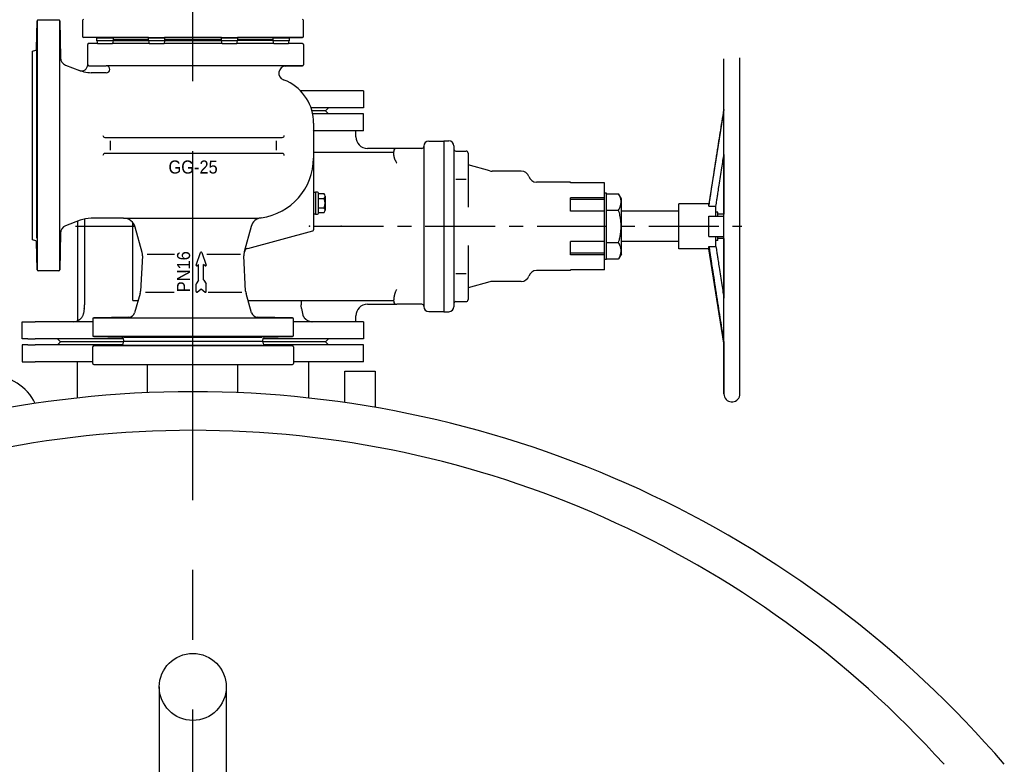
# Model space of a CAD drawing. Header units: millimetres. Extents: x 196 to 2027204, y -221452 to 153872.
# Tile 352 of 381: x 1222610 to 1223058, y -197724 to -197386. Entities that reach past the tile are written whole.
import ezdxf
from ezdxf.enums import TextEntityAlignment as Align

# ---------------------------------------------------------------- set-up
doc = ezdxf.new("R2010")
doc.units = ezdxf.units.MM
doc.linetypes.add('CENTER', pattern=[50.8, 31.75, -6.35, 6.35, -6.35])
doc.layers.add('00_Основной', color=163, linetype='Continuous', lineweight=40)
doc.layers.add('中心线', color=1, linetype='CENTER', lineweight=25)
doc.styles.get("Standard").update_dxf_attribs({"font": 'arial.ttf'})

msp = doc.modelspace()

# ---------------------------------------------------------------- linework, layer by layer
at = {"color": 252, "linetype": 'CENTER', "lineweight": 25, "ltscale": 5}
msp.add_line((1222689.24, -198620.35), (1222689.24, -197161.91), dxfattribs=at)
at = {"layer": '00_Основной', "lineweight": 30, "ltscale": 10}
for p, q in [((1222618.14, -197399.23), (1222618.47, -197386.44)), ((1222618.47, -197386.44), (1222618.47, -197499.64)), ((1222618.93, -197385.99), (1222628.3, -197385.99)), ((1222628.76, -197386.44), (1222629.05, -197403.15)), ((1222628.76, -197499.64), (1222628.76, -197386.44)), ((1222639.12, -197386.16), (1222639.12, -197393.49)), ((1222739.53, -197393.49), (1222739.53, -197386.16)), ((1222645.69, -197394.1), (1222639.57, -197393.94)), ((1222645.66, -197393.94), (1222639.57, -197393.94)), ((1222641.4, -197406.3), (1222641.4, -197397.1)), ((1222645.92, -197396.71), (1222641.63, -197396.71)), ((1222641.85, -197396.65), (1222645.88, -197396.54)), ((1222645.62, -197394.1), (1222645.66, -197393.94)), ((1222645.62, -197394.1), (1222652.92, -197394.1)), ((1222645.62, -197395.47), (1222645.62, -197394.1)), ((1222652.92, -197395.47), (1222645.62, -197395.47)), ((1222645.62, -197395.47), (1222645.9, -197396.61)), ((1222652.88, -197393.94), (1222645.66, -197393.94)), ((1222645.9, -197396.61), (1222645.88, -197396.71)), ((1222645.92, -197396.71), (1222645.9, -197396.61)), ((1222645.92, -197396.71), (1222652.61, -197396.71)), ((1222652.61, -197396.71), (1222652.63, -197396.61)), ((1222669.39, -197396.71), (1222652.61, -197396.71)), ((1222652.92, -197395.47), (1222652.63, -197396.61)), ((1222652.63, -197396.61), (1222652.66, -197396.71)), ((1222652.92, -197394.1), (1222652.88, -197393.94)), ((1222669.12, -197393.94), (1222652.88, -197393.94)), ((1222652.92, -197394.1), (1222652.92, -197395.47)), ((1222652.92, -197394.66), (1222669.08, -197394.66)), ((1222652.92, -197395.35), (1222669.08, -197395.35)), ((1222669.08, -197394.1), (1222669.12, -197393.94)), ((1222669.08, -197394.1), (1222676.38, -197394.1)), ((1222669.08, -197395.47), (1222669.08, -197394.1)), ((1222676.38, -197395.47), (1222669.08, -197395.47)), ((1222669.08, -197395.47), (1222669.37, -197396.61)), ((1222669.12, -197393.94), (1222676.34, -197393.94)), ((1222669.37, -197396.61), (1222669.34, -197396.71)), ((1222669.39, -197396.71), (1222669.37, -197396.61)), ((1222669.39, -197396.71), (1222676.07, -197396.71)), ((1222676.07, -197396.71), (1222676.1, -197396.61)), ((1222702.57, -197396.71), (1222676.07, -197396.71)), ((1222676.38, -197395.47), (1222676.1, -197396.61)), ((1222676.1, -197396.61), (1222676.12, -197396.71)), ((1222676.38, -197394.1), (1222676.34, -197393.94)), ((1222702.3, -197393.94), (1222676.34, -197393.94)), ((1222676.38, -197394.1), (1222676.38, -197395.47)), ((1222676.38, -197394.66), (1222702.26, -197394.66)), ((1222676.38, -197395.35), (1222702.26, -197395.35)), ((1222702.3, -197393.94), (1222702.26, -197394.1)), ((1222702.26, -197394.1), (1222709.57, -197394.1)), ((1222702.26, -197395.47), (1222702.26, -197394.1)), ((1222709.57, -197395.47), (1222702.26, -197395.47)), ((1222702.55, -197396.61), (1222702.26, -197395.47)), ((1222702.3, -197393.94), (1222709.53, -197393.94)), ((1222702.53, -197396.71), (1222702.55, -197396.61)), ((1222702.55, -197396.61), (1222702.57, -197396.71)), ((1222702.57, -197396.71), (1222709.26, -197396.71)), ((1222709.28, -197396.61), (1222709.26, -197396.71)), ((1222726.04, -197396.71), (1222709.26, -197396.71)), ((1222709.28, -197396.61), (1222709.57, -197395.47)), ((1222709.3, -197396.71), (1222709.28, -197396.61)), ((1222709.53, -197393.94), (1222709.57, -197394.1)), ((1222725.77, -197393.94), (1222709.53, -197393.94)), ((1222709.57, -197394.1), (1222709.57, -197395.47)), ((1222709.57, -197394.66), (1222725.73, -197394.66)), ((1222725.73, -197395.35), (1222709.57, -197395.35)), ((1222725.77, -197393.94), (1222725.73, -197394.1)), ((1222725.73, -197394.1), (1222733.03, -197394.1)), ((1222725.73, -197395.47), (1222725.73, -197394.1)), ((1222733.03, -197395.47), (1222725.73, -197395.47)), ((1222726.01, -197396.61), (1222725.73, -197395.47)), ((1222732.99, -197393.94), (1222725.77, -197393.94)), ((1222725.99, -197396.71), (1222726.01, -197396.61)), ((1222726.01, -197396.61), (1222726.04, -197396.71)), ((1222726.04, -197396.71), (1222732.72, -197396.71)), ((1222732.75, -197396.61), (1222732.72, -197396.71)), ((1222739.08, -197396.71), (1222732.72, -197396.71)), ((1222732.75, -197396.61), (1222733.03, -197395.47)), ((1222732.77, -197396.71), (1222732.75, -197396.61)), ((1222732.76, -197396.54), (1222739.08, -197396.71)), ((1222732.96, -197394.1), (1222739.08, -197393.94)), ((1222739.08, -197393.94), (1222732.99, -197393.94)), ((1222732.99, -197393.94), (1222733.03, -197394.1)), ((1222733.03, -197394.1), (1222733.03, -197395.47)), ((1222739.53, -197397.16), (1222739.53, -197406.31)), ((1222616.3, -197400.1), (1222617.8, -197399.7)), ((1222616.3, -197485.98), (1222616.3, -197400.1)), ((1222618.13, -197399.89), (1222618.13, -197485.28)), ((1222618.14, -197399.27), (1222618.14, -197399.23)), ((1222930.62, -197556.04), (1222930.62, -197403.61)), ((1222937.89, -197556.49), (1222937.89, -197403.16)), ((1222631.39, -197406.5), (1222637.68, -197408.91)), ((1222638.02, -197409.04), (1222637.68, -197408.91)), ((1222641.4, -197406.3), (1222641.4, -197406.36)), ((1222641.86, -197406.76), (1222649.85, -197406.76)), ((1222649.85, -197409.95), (1222642.93, -197409.95)), ((1222739.08, -197406.77), (1222650.04, -197406.77)), ((1222731.39, -197406.97), (1222739.08, -197406.77)), ((1222766.83, -197418.21), (1222738.14, -197418.21)), ((1222766.83, -197418.21), (1222766.83, -197425.97)), ((1222766.83, -197425.97), (1222742.93, -197425.97)), ((1222749.49, -197427.34), (1222743.35, -197427.34)), ((1222749.49, -197427.34), (1222743.35, -197427.34)), ((1222750.86, -197425.97), (1222749.49, -197427.34)), ((1222750.86, -197428.71), (1222749.49, -197427.34)), ((1222930.62, -197426.66), (1222923.83, -197469.56)), ((1222766.83, -197428.71), (1222743.68, -197428.71)), ((1222744.09, -197432.86), (1222744.09, -197448.75)), ((1222766.83, -197436.47), (1222766.83, -197428.71)), ((1222766.83, -197436.47), (1222744.09, -197436.47)), ((1222763.3, -197439.07), (1222763.3, -197436.47)), ((1222649.23, -197439.39), (1222729.88, -197439.39)), ((1222651.62, -197440.9), (1222651.62, -197445.18)), ((1222727.03, -197441), (1222727.03, -197445.18)), ((1222796.49, -197441.03), (1222803.34, -197441.03)), ((1222803.34, -197440.99), (1222803.34, -197449.22)), ((1222803.34, -197440.99), (1222805.62, -197440.99)), ((1222744.09, -197446.05), (1222780.52, -197446.05)), ((1222781.89, -197444.36), (1222768.59, -197444.36)), ((1222780.52, -197446.35), (1222780.52, -197445.73)), ((1222793.3, -197444.36), (1222781.89, -197444.36)), ((1222794.21, -197443.31), (1222794.21, -197449.25)), ((1222807.9, -197443.27), (1222807.9, -197449.22)), ((1222808.82, -197445.6), (1222813.38, -197445.6)), ((1222814.29, -197446.51), (1222814.29, -197457.57)), ((1222729.88, -197446.69), (1222649.23, -197446.69)), ((1222744.09, -197448.75), (1222744.09, -197464.26)), ((1222794.21, -197449.25), (1222794.21, -197510.4)), ((1222803.34, -197449.22), (1222803.34, -197510.43)), ((1222807.9, -197449.22), (1222807.9, -197510.43)), ((1222930.62, -197447.15), (1222930.62, -197474.35)), ((1222824.26, -197454.6), (1222814.29, -197451.93)), ((1222838.48, -197454.72), (1222825.2, -197454.72)), ((1222808.82, -197458.37), (1222813.38, -197458.37)), ((1222814.29, -197457.57), (1222814.29, -197471.1)), ((1222860.89, -197459.74), (1222845.42, -197459.74)), ((1222860.89, -197460.05), (1222860.89, -197459.74)), ((1222744.09, -197464.26), (1222745, -197464.26)), ((1222744.09, -197464.26), (1222744.09, -197474.3)), ((1222745.92, -197464.26), (1222745, -197464.26)), ((1222745, -197464.26), (1222745, -197474.3)), ((1222876.36, -197460.05), (1222860.89, -197460.05)), ((1222876.36, -197466.91), (1222876.36, -197460.05)), ((1222746.37, -197465.07), (1222746.37, -197464.72)), ((1222748.92, -197465.07), (1222746.37, -197465.07)), ((1222746.37, -197467.18), (1222746.37, -197465.07)), ((1222746.37, -197467.18), (1222748.92, -197467.18)), ((1222746.37, -197471.39), (1222746.37, -197467.18)), ((1222749.29, -197466.12), (1222749.29, -197472.44)), ((1222860.89, -197472.97), (1222860.89, -197466.91)), ((1222876.36, -197466.91), (1222860.89, -197466.91)), ((1222876.36, -197467.6), (1222860.89, -197467.6)), ((1222877.27, -197464.76), (1222876.36, -197464.76)), ((1222876.36, -197467.6), (1222876.36, -197466.91)), ((1222876.36, -197472.97), (1222876.36, -197467.6)), ((1222877.27, -197494.89), (1222877.27, -197464.76)), ((1222877.27, -197464.99), (1222882.75, -197464.99)), ((1222884.12, -197467.36), (1222882.75, -197464.99)), ((1222884.12, -197492.29), (1222884.12, -197467.36)), ((1222746.37, -197471.39), (1222748.92, -197471.39)), ((1222746.37, -197473.5), (1222746.37, -197471.39)), ((1222876.36, -197472.97), (1222860.89, -197472.97)), ((1222876.36, -197486.68), (1222876.36, -197472.97)), ((1222877.27, -197472.41), (1222882.75, -197472.41)), ((1222910.13, -197472.98), (1222884.12, -197472.98)), ((1222923.83, -197469.56), (1222910.13, -197469.56)), ((1222910.13, -197490.09), (1222910.13, -197469.56)), ((1222923.83, -197470.63), (1222923.83, -197469.56)), ((1222923.83, -197470.63), (1222927.02, -197470.63)), ((1222927.02, -197475.26), (1222927.02, -197470.63)), ((1222638.02, -197477.04), (1222631.39, -197479.58)), ((1222636.76, -197477.52), (1222636.76, -197522.8)), ((1222640.01, -197476.44), (1222640.01, -197515.54)), ((1222657.74, -197476.13), (1222642.93, -197476.13)), ((1222657.74, -197476.13), (1222716.71, -197476.13)), ((1222745, -197474.3), (1222744.09, -197474.3)), ((1222744.09, -197474.3), (1222744.09, -197481.48)), ((1222745, -197474.3), (1222745.92, -197474.3)), ((1222746.37, -197473.5), (1222748.92, -197473.5)), ((1222746.37, -197473.85), (1222746.37, -197473.5)), ((1222923.83, -197484.39), (1222923.83, -197475.26)), ((1222923.83, -197475.26), (1222930.62, -197475.26)), ((1222927.93, -197473.44), (1222927.02, -197473.44)), ((1222927.93, -197475.26), (1222927.93, -197473.44)), ((1222930.62, -197474.35), (1222927.93, -197474.35)), ((1222635.85, -197479.82), (1222662.92, -197479.82)), ((1222661.86, -197513.6), (1222661.86, -197478)), ((1222666.13, -197491.75), (1222663.03, -197480.19)), ((1222715.69, -197479.91), (1222712.6, -197491.45)), ((1222714.21, -197489.84), (1222743.75, -197481.92)), ((1222617.8, -197486.38), (1222616.3, -197485.98)), ((1222618.47, -197499.64), (1222618.14, -197486.81)), ((1222629.05, -197482.93), (1222628.76, -197499.64)), ((1222860.89, -197492.74), (1222860.89, -197486.68)), ((1222876.36, -197486.68), (1222860.89, -197486.68)), ((1222876.36, -197492.05), (1222876.36, -197486.68)), ((1222910.13, -197486.67), (1222884.12, -197486.67)), ((1222923.83, -197484.39), (1222930.62, -197484.39)), ((1222927.02, -197489.02), (1222927.02, -197484.39)), ((1222927.93, -197486.21), (1222927.02, -197486.21)), ((1222927.93, -197486.21), (1222927.93, -197484.39)), ((1222930.62, -197485.3), (1222927.93, -197485.3)), ((1222930.62, -197485.3), (1222930.62, -197512.5)), ((1222814.29, -197488.55), (1222814.29, -197502.07)), ((1222877.27, -197487.24), (1222882.75, -197487.24)), ((1222923.83, -197490.09), (1222910.13, -197490.09)), ((1222923.83, -197490.09), (1222923.83, -197489.02)), ((1222923.83, -197489.02), (1222927.02, -197489.02)), ((1222930.62, -197532.99), (1222923.83, -197490.09)), ((1222666.28, -197493.17), (1222665.43, -197509.28)), ((1222668.4, -197492.45), (1222680.9, -197492.45)), ((1222690.71, -197497.47), (1222692.72, -197491.73)), ((1222693.23, -197491.73), (1222695.24, -197497.47)), ((1222695.63, -197492.45), (1222710.8, -197492.45)), ((1222713.21, -197509.28), (1222712.37, -197493.17)), ((1222712.6, -197491.45), (1222712.52, -197491.75)), ((1222876.36, -197492.05), (1222860.89, -197492.05)), ((1222876.36, -197492.74), (1222860.89, -197492.74)), ((1222876.36, -197492.74), (1222876.36, -197492.05)), ((1222876.36, -197499.6), (1222876.36, -197492.74)), ((1222877.27, -197494.89), (1222876.36, -197494.89)), ((1222877.27, -197494.66), (1222882.75, -197494.66)), ((1222884.12, -197492.29), (1222882.75, -197494.66)), ((1222628.3, -197500.09), (1222618.93, -197500.09)), ((1222691.13, -197497.78), (1222691.83, -197497.24)), ((1222691.83, -197504.09), (1222691.83, -197497.24)), ((1222694.81, -197497.78), (1222694.12, -197497.24)), ((1222694.12, -197504.09), (1222694.12, -197497.24)), ((1222860.89, -197499.91), (1222845.42, -197499.91)), ((1222860.89, -197499.91), (1222860.89, -197499.6)), ((1222876.36, -197499.6), (1222860.89, -197499.6)), ((1222691.79, -197504.23), (1222690.73, -197505.92)), ((1222694.16, -197504.23), (1222695.21, -197505.92)), ((1222808.82, -197501.28), (1222813.38, -197501.28)), ((1222814.29, -197502.07), (1222814.29, -197513.14)), ((1222690.69, -197509.53), (1222690.69, -197506.07)), ((1222691.14, -197509.74), (1222692.97, -197508.27)), ((1222692.97, -197508.27), (1222694.81, -197509.74)), ((1222695.26, -197509.53), (1222695.26, -197506.07)), ((1222824.26, -197505.05), (1222814.29, -197507.72)), ((1222838.48, -197504.93), (1222825.2, -197504.93)), ((1222661.86, -197513.6), (1222664.32, -197513.6)), ((1222665.26, -197510.3), (1222662.73, -197519.14)), ((1222667.7, -197509.8), (1222680.73, -197509.8)), ((1222696.13, -197509.8), (1222711.52, -197509.8)), ((1222715.92, -197519.14), (1222713.39, -197510.3)), ((1222714.33, -197513.6), (1222780.52, -197513.6)), ((1222738.48, -197513.6), (1222738.48, -197515.54)), ((1222780.52, -197513.92), (1222780.52, -197513.3)), ((1222794.21, -197510.4), (1222794.21, -197516.34)), ((1222803.34, -197510.43), (1222803.34, -197518.66)), ((1222807.9, -197510.43), (1222807.9, -197516.37)), ((1222639.87, -197517.12), (1222639.46, -197519.41)), ((1222738.62, -197517.12), (1222739.02, -197519.41)), ((1222768.59, -197515.29), (1222781.89, -197515.29)), ((1222793.3, -197515.29), (1222781.89, -197515.29)), ((1222808.82, -197514.05), (1222813.38, -197514.05)), ((1222643.68, -197521.86), (1222643.68, -197529.41)), ((1222660.14, -197521.12), (1222644.13, -197521.4)), ((1222644.13, -197521.4), (1222734.51, -197521.4)), ((1222734.51, -197521.4), (1222718.5, -197521.12)), ((1222734.96, -197529.41), (1222734.96, -197521.86)), ((1222763.3, -197523.18), (1222763.3, -197520.58)), ((1222796.49, -197518.62), (1222803.34, -197518.62)), ((1222803.34, -197518.66), (1222805.62, -197518.66)), ((1222611.66, -197523.18), (1222614.17, -197523.18)), ((1222611.66, -197530.94), (1222611.66, -197523.18)), ((1222614.17, -197523.18), (1222617.54, -197523.18)), ((1222643.68, -197523.18), (1222617.54, -197523.18)), ((1222689.32, -197523.18), (1222689.32, -197523.18)), ((1222766.83, -197523.18), (1222734.96, -197523.18)), ((1222766.83, -197523.18), (1222766.83, -197530.94)), ((1222614.17, -197530.94), (1222611.66, -197530.94)), ((1222614.17, -197530.94), (1222617.54, -197530.94)), ((1222657.5, -197530.94), (1222617.54, -197530.94)), ((1222627.63, -197530.94), (1222629, -197532.31)), ((1222644.13, -197529.87), (1222656.96, -197530.2)), ((1222734.52, -197529.87), (1222644.13, -197529.87)), ((1222657.39, -197530.54), (1222657.79, -197532.04)), ((1222657.62, -197530.21), (1222720.65, -197530.21)), ((1222720.86, -197532.04), (1222721.26, -197530.54)), ((1222766.83, -197530.94), (1222721.15, -197530.94)), ((1222721.68, -197530.2), (1222734.52, -197529.87)), ((1222750.86, -197530.94), (1222749.49, -197532.31)), ((1222614.17, -197533.68), (1222611.66, -197533.68)), ((1222611.66, -197533.68), (1222611.66, -197541.44)), ((1222614.17, -197533.68), (1222617.54, -197533.68)), ((1222657.32, -197533.68), (1222617.54, -197533.68)), ((1222627.63, -197533.68), (1222629, -197532.31)), ((1222657.72, -197532.31), (1222629, -197532.31)), ((1222657.72, -197532.31), (1222629, -197532.31)), ((1222643.68, -197542.21), (1222643.68, -197534.66)), ((1222644.13, -197534.21), (1222656.96, -197533.87)), ((1222734.52, -197534.21), (1222644.13, -197534.21)), ((1222657.39, -197533.53), (1222657.79, -197532.04)), ((1222657.62, -197533.86), (1222720.65, -197533.86)), ((1222657.79, -197532.04), (1222689.32, -197532.04)), ((1222657.79, -197532.04), (1222689.32, -197532.04)), ((1222689.32, -197532.04), (1222720.86, -197532.04)), ((1222689.32, -197532.04), (1222720.86, -197532.04)), ((1222720.86, -197532.04), (1222721.26, -197533.53)), ((1222749.49, -197532.31), (1222720.93, -197532.31)), ((1222749.49, -197532.31), (1222720.93, -197532.31)), ((1222766.83, -197533.68), (1222721.32, -197533.68)), ((1222721.68, -197533.87), (1222734.52, -197534.21)), ((1222734.96, -197534.66), (1222734.96, -197542.21)), ((1222750.86, -197533.68), (1222749.49, -197532.31)), ((1222766.83, -197541.44), (1222766.83, -197533.68)), ((1222930.62, -197532.99), (1222930.62, -197556.04)), ((1222611.66, -197541.44), (1222614.17, -197541.44)), ((1222614.17, -197541.44), (1222617.54, -197541.44)), ((1222643.68, -197541.44), (1222617.54, -197541.44)), ((1222636.84, -197557.86), (1222636.84, -197541.44)), ((1222644.13, -197542.67), (1222734.51, -197542.67)), ((1222668.66, -197555.46), (1222668.66, -197542.67)), ((1222709.72, -197555.46), (1222709.72, -197542.67)), ((1222766.83, -197541.44), (1222734.96, -197541.44)), ((1222741.79, -197541.44), (1222741.79, -197557.88)), ((1222673.97, -197689.29), (1222673.97, -197739.49)), ((1222704.41, -197689.29), (1222704.41, -197739.49))]:
    msp.add_line(p, q, dxfattribs=at)
msp.add_lwpolyline([(1222758.28, -197559.95), (1222758.28, -197545.71), (1222772.04, -197545.71), (1222772.04, -197562.13)], dxfattribs=at)
msp.add_circle((1222689.19, -197689.29), 15.22, dxfattribs=at)
for centre, radius, start, end in [((1222618.93, -197386.45), 0.456, 90, 178.5), ((1222628.3, -197386.45), 0.456, 1, 90), ((1222639.58, -197386.16), 0.456, 91.5, 180), ((1222739.07, -197386.16), 0.456, 0, 88.5), ((1222639.58, -197393.49), 0.456, 180, 268.5), ((1222641.86, -197397.1), 0.456, 119.6889, 180), ((1222641.86, -197397.1), 0.456, 91.5, 119.6889), ((1222739.07, -197393.49), 0.456, 271.5, 0), ((1222739.07, -197397.16), 0.456, 0, 88.5), ((1222617.68, -197399.26), 0.456, 285, 358.5), ((1222632.7, -197403.09), 3.65, 181, 249), ((1222638.66, -197406.36), 2.74, 249, 0), ((1222642.93, -197396.26), 13.69, 249, 263.6068), ((1222641.86, -197406.3), 0.456, 180, 270), ((1222642.93, -197396.26), 13.69, 263.6068, 270), ((1222649.85, -197408.36), 1.6, 83.0794, 90), ((1222649.85, -197408.36), 1.6, 270, 83.0794), ((1222731.47, -197410.16), 3.19, 91.5, 249.7472), ((1222739.07, -197406.31), 0.456, 271.5, 0), ((1222723.1, -197432.86), 20.99, 64.762, 69.7472), ((1222723.1, -197432.86), 20.99, 0, 64.762), ((1222649.23, -197438.48), 0.913, 180, 270), ((1222729.88, -197438.48), 0.913, 270, 0), ((1222768.59, -197439.07), 5.29, 180, 270), ((1222796.49, -197443.31), 2.28, 90, 180), ((1222805.62, -197443.27), 2.28, 0, 90), ((1222781.89, -197445.73), 1.37, 90, 180), ((1222793.3, -197443.45), 0.913, 270, 0), ((1222808.82, -197444.68), 0.913, 180, 270), ((1222813.38, -197446.51), 0.913, 0, 90), ((1222813.38, -197446.51), 0.913, 0, 90), ((1222649.23, -197447.6), 0.913, 90, 180), ((1222716.71, -197448.75), 27.38, 277.4793, 0), ((1222729.88, -197447.6), 0.913, 0, 90), ((1222825.2, -197451.07), 3.65, 255, 270), ((1222838.48, -197458.37), 3.65, 18.21, 90), ((1222845.42, -197456.09), 3.65, 198.21, 270), ((1222745.92, -197464.72), 0.456, 0, 90), ((1222747.62, -197466.12), 1.68, 321.0528, 38.9472), ((1222743.14, -197469.28), 6.15, 339.9474, 20.0526), ((1222747.62, -197472.44), 1.68, 321.0528, 38.9472), ((1222642.93, -197489.82), 13.69, 90, 111), ((1222657.74, -197481.61), 5.48, 15, 90), ((1222720.98, -197481.33), 5.48, 97.4793, 165), ((1222716.71, -197448.75), 27.38, 270, 277.4793), ((1222745.92, -197473.85), 0.456, 270, 0), ((1222632.7, -197482.99), 3.65, 111, 179), ((1222743.63, -197481.48), 0.456, 285, 0), ((1222617.68, -197486.82), 0.456, 1.5, 75), ((1222714.8, -197492.04), 2.28, 105, 165), ((1222661.72, -197492.93), 4.56, 357, 15), ((1222692.97, -197491.82), 0.274, 19.2745, 160.7255), ((1222716.93, -197492.93), 4.56, 165, 183), ((1222618.93, -197499.63), 0.456, 181.5, 270), ((1222628.3, -197499.63), 0.456, 270, 359), ((1222690.97, -197497.56), 0.274, 160.7255, 307.8243), ((1222690.97, -197497.56), 0.274, 152.4584, 160.7255), ((1222694.98, -197497.56), 0.274, 232.1757, 19.2745), ((1222845.42, -197503.56), 3.65, 90, 161.79), ((1222691.56, -197504.09), 0.274, 327.9946, 0), ((1222694.39, -197504.09), 0.274, 180, 212.0054), ((1222838.48, -197501.27), 3.65, 270, 341.79), ((1222690.97, -197506.07), 0.274, 147.9946, 180), ((1222694.98, -197506.07), 0.274, 0, 32.0054), ((1222825.2, -197508.58), 3.65, 90, 105), ((1222660.87, -197509.04), 4.56, 344, 357), ((1222690.97, -197509.53), 0.274, 180, 308.6598), ((1222694.98, -197509.53), 0.274, 231.3402, 0), ((1222717.77, -197509.04), 4.56, 183, 196), ((1222813.38, -197513.14), 0.913, 270, 0), ((1222813.38, -197513.14), 0.913, 270, 0), ((1222768.59, -197520.58), 5.29, 90, 180), ((1222781.89, -197513.92), 1.37, 180, 270), ((1222793.3, -197516.2), 0.913, 0, 90), ((1222796.49, -197516.34), 2.28, 180, 270), ((1222805.62, -197516.37), 2.28, 270, 0), ((1222808.82, -197514.97), 0.913, 90, 180), ((1222644.14, -197521.86), 0.456, 91, 180), ((1222660.09, -197518.39), 2.74, 271, 344), ((1222718.55, -197518.39), 2.74, 196, 269), ((1222734.51, -197521.86), 0.456, 0, 89), ((1222634.92, -197518.62), 4.56, 270, 293.8028), ((1222644.14, -197529.41), 0.456, 180, 268.5), ((1222656.95, -197530.66), 0.456, 15, 88.5), ((1222721.7, -197530.66), 0.456, 91.5, 165), ((1222734.51, -197529.41), 0.456, 271.5, 0), ((1222644.14, -197534.66), 0.456, 91.5, 180), ((1222656.95, -197533.41), 0.456, 271.5, 345), ((1222721.7, -197533.41), 0.456, 195, 268.5), ((1222734.51, -197534.66), 0.456, 0, 88.5), ((1222644.14, -197542.21), 0.456, 180, 269), ((1222734.51, -197542.21), 0.456, 271, 0), ((1222596.79, -197570.62), 23.18, 26.3209, 88.2184), ((1222689.24, -198041.19), 486.16, 40.6524, 139.3476), ((1222934.27, -197556.04), 3.65, 180, 350.5651), ((1222936.97, -197556.49), 0.913, 350.5651, 0), ((1222689.19, -198032.45), 459.86, 42.0455, 137.9545)]:
    msp.add_arc(centre, radius, start, end, dxfattribs=at)
for points, knots in [([(1222923.83, -197470.63), (1222923.89, -197470.2), (1222924.01, -197469.33), (1222924.21, -197467.97), (1222924.43, -197466.49), (1222924.7, -197464.69), (1222925.08, -197462.24), (1222925.65, -197458.53), (1222926.41, -197453.66), (1222927.29, -197448), (1222928.15, -197442.52), (1222929.26, -197435.49), (1222930.07, -197430.36), (1222930.62, -197426.86)], [0, 0, 0, 0, 0.406616, 0.833052, 1.304437, 1.826078, 2.562817, 3.64906, 5.382144, 7.244225, 9.075726, 10.640656, 14, 14, 14, 14]), ([(1222781.26, -197449.84), (1222781.24, -197449.8), (1222781.2, -197449.72), (1222781.14, -197449.58), (1222781.09, -197449.43), (1222781.03, -197449.27), (1222780.97, -197449.1), (1222780.92, -197448.91), (1222780.86, -197448.71), (1222780.81, -197448.49), (1222780.76, -197448.28), (1222780.71, -197448.04), (1222780.66, -197447.78), (1222780.61, -197447.46), (1222780.58, -197447.19), (1222780.56, -197446.99), (1222780.54, -197446.79), (1222780.52, -197446.57), (1222780.52, -197446.42), (1222780.52, -197446.35)], [0, 0, 0, 0, 0.551809, 1.147811, 1.805694, 2.559311, 3.433601, 4.083386, 5.166162, 6.2118, 7.150826, 8.175499, 9.814594, 11.275422, 13.494937, 14.647275, 15.428366, 17.598433, 20, 20, 20, 20]), ([(1222781.26, -197449.84), (1222781.33, -197449.98), (1222781.47, -197450.27), (1222781.68, -197450.68), (1222781.82, -197450.94), (1222781.89, -197451.07)], [0, 0, 0, 0, 2.118928, 4.128019, 6, 6, 6, 6]), ([(1222927.02, -197470.63), (1222927.08, -197470.2), (1222927.21, -197469.33), (1222927.41, -197467.91), (1222927.67, -197466.2), (1222928.02, -197463.9), (1222928.49, -197460.84), (1222929.05, -197457.2), (1222929.63, -197453.45), (1222930.16, -197450.1), (1222930.48, -197448.06), (1222930.62, -197447.15)], [0, 0, 0, 0, 0.649939, 1.33156, 2.174954, 3.278532, 4.849521, 6.866648, 8.860433, 10.607832, 12, 12, 12, 12]), ([(1222882.75, -197472.41), (1222882.9, -197472.16), (1222883.1, -197471.78), (1222883.34, -197471.24), (1222883.49, -197470.87), (1222883.61, -197470.52), (1222883.69, -197470.25), (1222883.75, -197469.99), (1222883.8, -197469.74), (1222883.84, -197469.51), (1222883.87, -197469.28), (1222883.89, -197469.05), (1222883.9, -197468.82), (1222883.9, -197468.6), (1222883.89, -197468.39), (1222883.88, -197468.18), (1222883.85, -197467.91), (1222883.79, -197467.58), (1222883.7, -197467.19), (1222883.57, -197466.74), (1222883.29, -197466), (1222882.99, -197465.4), (1222882.75, -197464.99)], [0, 0, 0, 0, 2.414736, 3.542366, 5.077838, 5.894643, 6.741522, 7.618434, 8.316169, 9.023967, 9.73757, 10.447059, 11.136159, 11.808858, 12.453341, 13.084221, 13.700023, 14.926169, 16.137083, 17.329302, 19.075399, 23, 23, 23, 23]), ([(1222882.75, -197487.24), (1222882.87, -197486.82), (1222883.08, -197486.07), (1222883.33, -197484.99), (1222883.49, -197484.16), (1222883.61, -197483.47), (1222883.69, -197482.92), (1222883.75, -197482.4), (1222883.8, -197481.9), (1222883.84, -197481.44), (1222883.87, -197480.98), (1222883.89, -197480.52), (1222883.9, -197480.07), (1222883.9, -197479.63), (1222883.89, -197479.2), (1222883.88, -197478.79), (1222883.85, -197478.25), (1222883.79, -197477.59), (1222883.7, -197476.8), (1222883.57, -197475.91), (1222883.29, -197474.43), (1222882.99, -197473.23), (1222882.75, -197472.41)], [0, 0, 0, 0, 2.019512, 3.542366, 5.077838, 5.894643, 6.741522, 7.618434, 8.316169, 9.023967, 9.73757, 10.447059, 11.136159, 11.808858, 12.453341, 13.084221, 13.700023, 14.926169, 16.137083, 17.329302, 19.075399, 23, 23, 23, 23]), ([(1222882.75, -197494.66), (1222882.9, -197494.4), (1222883.1, -197494.03), (1222883.34, -197493.49), (1222883.49, -197493.12), (1222883.61, -197492.77), (1222883.69, -197492.5), (1222883.75, -197492.24), (1222883.8, -197491.99), (1222883.84, -197491.76), (1222883.87, -197491.53), (1222883.89, -197491.3), (1222883.9, -197491.07), (1222883.9, -197490.85), (1222883.89, -197490.64), (1222883.88, -197490.43), (1222883.85, -197490.16), (1222883.79, -197489.83), (1222883.7, -197489.44), (1222883.57, -197488.99), (1222883.29, -197488.25), (1222882.99, -197487.65), (1222882.75, -197487.24)], [0, 0, 0, 0, 2.414736, 3.542366, 5.077838, 5.894643, 6.741522, 7.618434, 8.316169, 9.023967, 9.73757, 10.447059, 11.136159, 11.808858, 12.453341, 13.084221, 13.700023, 14.926169, 16.137083, 17.329302, 19.075399, 23, 23, 23, 23]), ([(1222923.83, -197489.02), (1222923.89, -197489.45), (1222924.01, -197490.32), (1222924.21, -197491.68), (1222924.43, -197493.16), (1222924.7, -197494.96), (1222925.08, -197497.41), (1222925.65, -197501.11), (1222926.41, -197505.99), (1222927.29, -197511.65), (1222928.15, -197517.13), (1222929.26, -197524.16), (1222930.07, -197529.29), (1222930.62, -197532.79)], [0, 0, 0, 0, 0.406616, 0.833052, 1.304437, 1.826078, 2.562817, 3.64906, 5.382144, 7.244225, 9.075726, 10.640656, 14, 14, 14, 14]), ([(1222927.02, -197489.02), (1222927.08, -197489.45), (1222927.21, -197490.32), (1222927.41, -197491.74), (1222927.67, -197493.45), (1222928.02, -197495.75), (1222928.49, -197498.81), (1222929.05, -197502.45), (1222929.63, -197506.2), (1222930.16, -197509.55), (1222930.48, -197511.59), (1222930.62, -197512.5)], [0, 0, 0, 0, 0.649939, 1.33156, 2.174954, 3.278532, 4.849521, 6.866648, 8.860433, 10.607832, 12, 12, 12, 12]), ([(1222781.26, -197509.81), (1222781.33, -197509.66), (1222781.47, -197509.38), (1222781.68, -197508.97), (1222781.82, -197508.71), (1222781.89, -197508.58)], [0, 0, 0, 0, 2.118928, 4.128019, 6, 6, 6, 6]), ([(1222781.26, -197509.81), (1222781.24, -197509.85), (1222781.2, -197509.93), (1222781.14, -197510.07), (1222781.09, -197510.21), (1222781.03, -197510.38), (1222780.97, -197510.55), (1222780.92, -197510.74), (1222780.86, -197510.94), (1222780.81, -197511.16), (1222780.76, -197511.37), (1222780.71, -197511.61), (1222780.66, -197511.87), (1222780.61, -197512.19), (1222780.58, -197512.46), (1222780.56, -197512.66), (1222780.54, -197512.85), (1222780.52, -197513.08), (1222780.52, -197513.23), (1222780.52, -197513.3)], [0, 0, 0, 0, 0.551809, 1.147811, 1.805694, 2.559311, 3.433601, 4.083386, 5.166162, 6.2118, 7.150826, 8.175499, 9.814594, 11.275422, 13.494937, 14.647275, 15.428366, 17.598433, 20, 20, 20, 20]), ([(1222639.87, -197517.12), (1222639.91, -197516.87), (1222639.97, -197516.42), (1222640, -197515.89), (1222640.01, -197515.61), (1222640.01, -197515.54)], [0, 0, 0, 0, 2.833505, 5.186048, 6, 6, 6, 6]), ([(1222738.62, -197517.12), (1222738.57, -197516.87), (1222738.51, -197516.42), (1222738.48, -197515.89), (1222738.48, -197515.61), (1222738.48, -197515.54)], [0, 0, 0, 0, 2.833505, 5.186048, 6, 6, 6, 6]), ([(1222637.67, -197522.29), (1222637.62, -197522.33), (1222637.51, -197522.41), (1222637.38, -197522.49), (1222637.27, -197522.56), (1222637.19, -197522.6), (1222637.11, -197522.64), (1222637.02, -197522.69), (1222636.94, -197522.73), (1222636.88, -197522.75), (1222636.83, -197522.77), (1222636.79, -197522.79), (1222636.76, -197522.8), (1222636.76, -197522.8), (1222636.76, -197522.8)], [0, 0, 0, 0, 1.916546, 3.688996, 4.768102, 5.943123, 6.591161, 7.859085, 9.419725, 10.525179, 11.302897, 12.479216, 14.020763, 15, 15, 15, 15]), ([(1222639.46, -197519.41), (1222639.43, -197519.59), (1222639.35, -197519.93), (1222639.18, -197520.4), (1222638.97, -197520.83), (1222638.73, -197521.21), (1222638.5, -197521.51), (1222638.3, -197521.74), (1222638.04, -197522), (1222637.83, -197522.18), (1222637.67, -197522.29)], [0, 0, 0, 0, 1.709179, 3.338831, 4.728193, 6.288035, 7.560463, 8.339264, 9.184676, 11, 11, 11, 11]), ([(1222739.02, -197519.41), (1222739.05, -197519.59), (1222739.13, -197519.89), (1222739.27, -197520.3), (1222739.42, -197520.64), (1222739.59, -197520.95), (1222739.78, -197521.24), (1222739.96, -197521.49), (1222740.15, -197521.7), (1222740.34, -197521.9), (1222740.6, -197522.13), (1222740.92, -197522.38), (1222741.24, -197522.58), (1222741.59, -197522.76), (1222741.97, -197522.92), (1222742.37, -197523.04), (1222742.78, -197523.13), (1222743.14, -197523.17), (1222743.41, -197523.18), (1222743.52, -197523.18)], [0, 0, 0, 0, 1.695639, 2.918975, 4.078488, 5.188427, 6.239756, 7.378958, 8.043863, 8.922502, 9.941556, 11.332859, 12.700093, 13.549906, 15.034914, 16.558504, 17.500375, 18.925232, 20, 20, 20, 20])]:
    msp.add_open_spline(points, degree=3, knots=knots, dxfattribs=at)
msp.add_open_spline([(1222743.52, -197436.47), (1222743.52, -197436.47), (1222743.52, -197436.47), (1222743.52, -197436.47)], degree=3, dxfattribs=at)
for p in [(1222742.2, -197479.82), (1222756.69, -197479.82)]:
    msp.add_point(p, dxfattribs=at)
at = {"layer": '中心线', "color": 252}
msp.add_line((1222744.09, -197479.82), (1222938.8, -197479.82), dxfattribs=at)

# ---------------------------------------------------------------- texts
at = {"layer": '00_Основной', "lineweight": 30, "ltscale": 10, "width": 0.9}
msp.add_text('GG-25', height=5.933, dxfattribs=at).set_placement((1222689.32, -197449.89), align=Align.TOP_CENTER)
msp.add_text('PN16', height=5.933, rotation=90, dxfattribs=at).set_placement((1222687.95, -197509.8))

doc.saveas('drawing.dxf')
